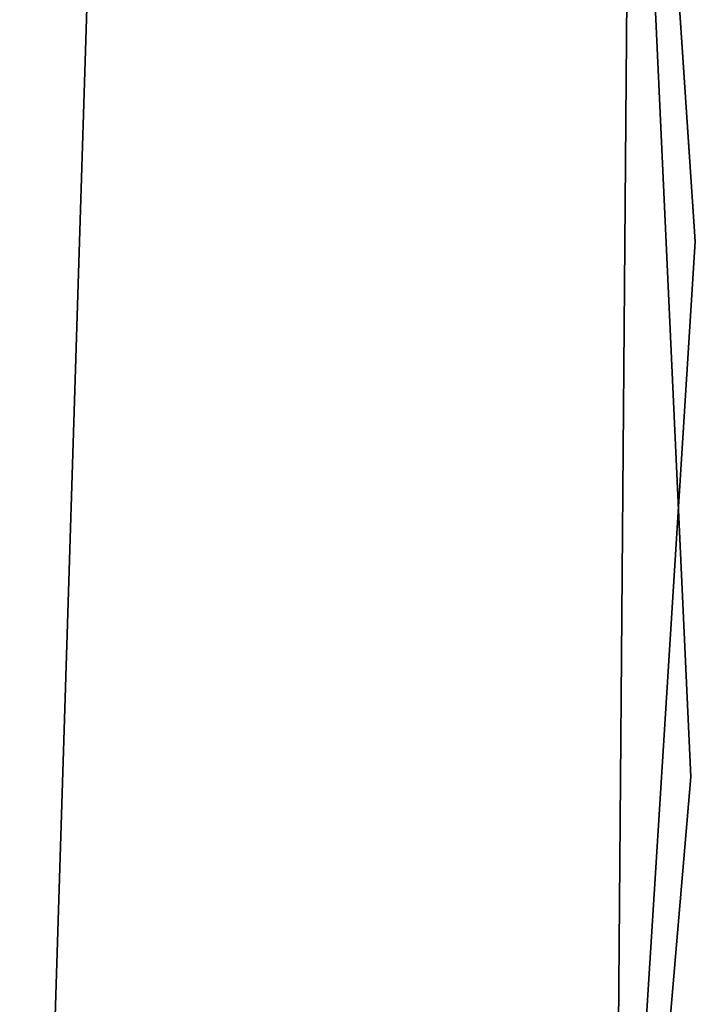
# Model space of a CAD drawing. Extents: x -91 to 91, y -91 to 262.
# Tile 263 of 480: x 60.28 to 62, y -1.79 to 0.72. Entities that reach past the tile are written whole.
import ezdxf

# ---------------------------------------------------------------- set-up
doc = ezdxf.new("R2010")
doc.units = 0
doc.header["$LTSCALE"] = 25.4
doc.layers.get('0').update_dxf_attribs({"linetype": 'CONTINUOUS'})

# ---------------------------------------------------------------- blocks, each defined once
blk = doc.blocks.new('ETE0_STL_1')
at = {"color": 0}
for p, q in [((61.9998, 0.152, 159.5), (61.4496, 8.2433, 159.5)), ((61.4496, 8.2433, 169), (61.9998, 0.152, 169)), ((61.4496, 8.2433, 169), (61.9998, 0.152, 169)), ((61.9998, 0.152, 159.5), (61.4496, 8.2433, 159.5)), ((61.6156, 6.8929, 330.5076), (61.9882, -1.2085, 330.5076)), ((61.9882, -1.2085, 321.0076), (61.6156, 6.8929, 321.0076)), ((61.9882, -1.2085, 321.0076), (61.6156, 6.8929, 321.0076)), ((61.6156, 6.8929, 330.5076), (61.9882, -1.2085, 330.5076)), ((61.7824, -4.554, 327.5076), (61.8482, 3.5492, 327.5076)), ((61.8482, 3.5492, 328.5076), (61.7824, -4.554, 328.5076)), ((61.7824, -4.554, 327.5076), (61.8482, 3.5492, 327.5076)), ((61.8482, 3.5492, 328.5076), (61.7824, -4.554, 328.5076)), ((60.4595, 0.9077, 164.5076), (60.2836, -4.697, 164.5076)), ((60.2836, -4.697, 162.5076), (60.4595, 0.9077, 162.5076)), ((60.2836, -4.697, 162.5076), (60.4595, 0.9077, 162.5076)), ((60.4595, 0.9077, 164.5076), (60.2836, -4.697, 164.5076)), ((61.4892, -7.9419, 159.5), (61.9998, 0.152, 159.5)), ((61.9998, 0.152, 169), (61.4892, -7.9419, 169)), ((61.9998, 0.152, 169), (61.4892, -7.9419, 169)), ((61.4892, -7.9419, 159.5), (61.9998, 0.152, 159.5)), ((61.9998, 0.152, 169), (61.9998, 0.152, 159.5)), ((61.9998, 0.152, 169), (61.9998, 0.152, 159.5)), ((61.9882, -1.2085, 330.5076), (61.3002, -9.2893, 330.5076)), ((61.3002, -9.2893, 321.0076), (61.9882, -1.2085, 321.0076)), ((61.3002, -9.2893, 321.0076), (61.9882, -1.2085, 321.0076)), ((61.9882, -1.2085, 330.5076), (61.3002, -9.2893, 330.5076)), ((61.9882, -1.2085, 321.0076), (61.9882, -1.2085, 330.5076)), ((61.9882, -1.2085, 321.0076), (61.9882, -1.2085, 330.5076))]:
    blk.add_line(p, q, dxfattribs=at)

msp = doc.modelspace()

# ---------------------------------------------------------------- block references
at = {"color": 253}
msp.add_blockref('ETE0_STL_1', (0, 0), dxfattribs=at)

doc.saveas('drawing.dxf')
